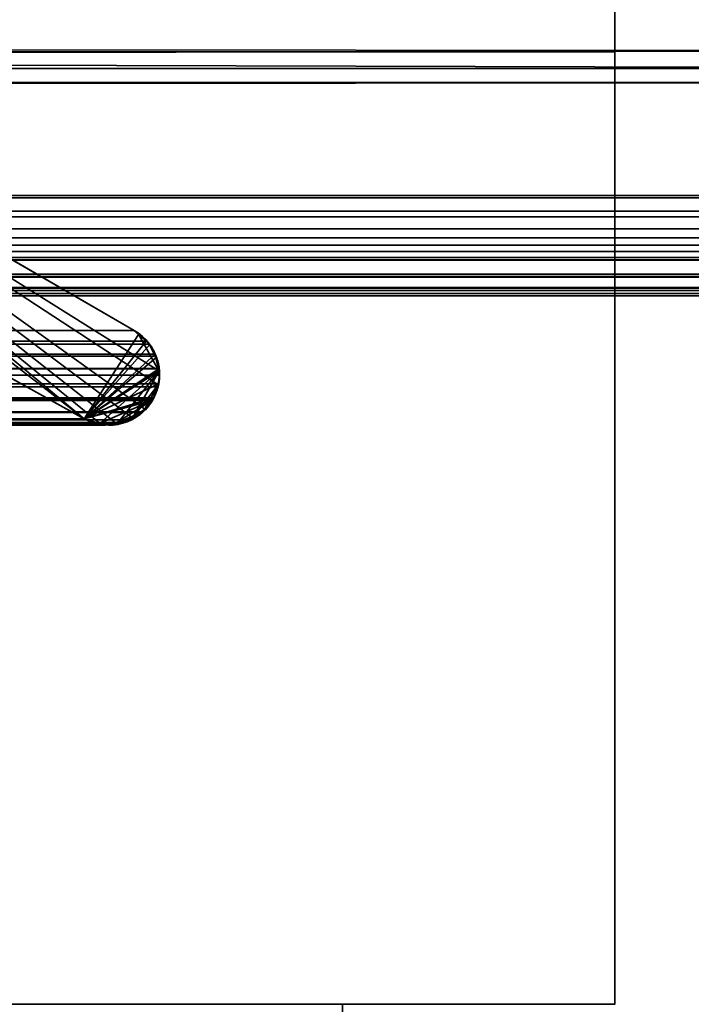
# Model space of a CAD drawing. Header units: millimetres. Extents: x -503 to 6703, y -110 to 193.
# Tile 832 of 1056: x 3404.63 to 3409.56, y -9 to -1.76. Entities that reach past the tile are written whole.
import ezdxf

# ---------------------------------------------------------------- set-up
doc = ezdxf.new("R2010")
doc.units = ezdxf.units.MM
doc.layers.add('151', color=7, linetype='Continuous', true_color=0xffffff)

# ---------------------------------------------------------------- blocks, each defined once
blk = doc.blocks.new('UG_SURFACE_003')
at = {"layer": '151', "color": 252, "linetype": 'Continuous', "lineweight": 35}
for points in [[(3602.5, -14, 2212.25), (3602.5, 174.4, 2212.25), (2397.5, 174.4, 2212.25), (2397.5, -14, 2212.25)], [(2547.4999, -14, 2062.2499), (2547.4999, 174.4, 2062.2499), (3452.5001, 174.4, 2062.2499), (3452.5001, -14, 2062.2499)]]:
    blk.add_3dface(points, dxfattribs=at)
blk = doc.blocks.new('UG_SURFACE_241')
at = {"layer": '151', "color": 35, "linetype": 'Continuous', "lineweight": 35}
for points in [[(2591.0001, 0, 2), (3408.9999, 0, 2), (3408.9999, -2), (2591.0001, -2)], [(3408.9999, -2), (3408.9999, 0, 2), (3408.9999, 0, 2017), (3408.9999, -9, 2017)], [(3408.9999, -9, 2017), (3408.9999, 0, 2017), (2591.0001, 0, 2017), (2591.0001, -9, 2017)], [(3408.9999, -2), (3408.9999, -9), (2591.0001, -9), (2591.0001, -2)], [(3408.9999, -9, 2017), (3408.9999, -9), (3408.9999, -2)], [(2591.0001, -9), (3408.9999, -9), (3407.0001, -9, 30.5), (2592.9999, -9, 30.5)], [(3408.9999, -9, 2017), (2591.0001, -9, 2017), (2592.9999, -9, 2015.0001), (3407.0001, -9, 2015.0001)], [(2592.9999, -19.41, 30.5), (2592.9999, -9, 30.5), (3407.0001, -9, 30.5), (3407.0001, -19.41, 30.5)], [(2592.9999, -19.41, 2015.0001), (3407.0001, -19.41, 2015.0001), (3407.0001, -9, 2015.0001), (2592.9999, -9, 2015.0001)], [(3407.0001, -9, 30.5), (3407.0001, -9, 2015.0001), (3407.0001, -19.41, 2015.0001), (3407.0001, -19.41, 30.5)], [(3408.9999, -9), (3408.9999, -9, 2017), (3407.0001, -9, 2015.0001), (3407.0001, -9, 30.5)]]:
    blk.add_3dface(points, dxfattribs=at)
blk = doc.blocks.new('UG_SURFACE_268')
at = {"layer": '151', "color": 252, "linetype": 'Continuous', "lineweight": 35}
for points in [[(2585.5, -25.92, 2021.75), (3414.5, -25.92, 2021.75), (3414.5, 14.42, 2021.75), (2585.5, 14.42, 2021.75)], [(2586.9999, -25.92, 2020.2501), (2586.9999, 14.42, 2020.2501), (3413.0001, 14.42, 2020.2501), (3413.0001, -25.92, 2020.2501)]]:
    blk.add_3dface(points, dxfattribs=at)
blk = doc.blocks.new('UG_SURFACE_297')
at = {"layer": '151', "color": 7, "linetype": 'Continuous', "lineweight": 35}
for points in [[(3412.3573, -2.122, 2019.6073), (2587.739, 0.3115, 2019.511), (2587.6505, -2.0899, 2019.5997)], [(3412.3573, -2.122, 2019.6073), (3412.2143, 0.3103, 2019.4643), (2587.739, 0.3115, 2019.511)], [(3398.5944, -0.0688, 2005.8444), (3400.7099, -1.2961, 2007.9598), (3405.1006, -4.6975, 2012.3506), (3397.7237, -0.597, 2004.9736)], [(3397.7237, -0.597, 2004.9736), (3405.1006, -4.6975, 2012.3506), (2594.8994, -4.6975, 2012.3506), (2602.2763, -0.597, 2004.9736)], [(3411.413, -1.9929, 2018.6632), (2588.1755, -3.4654, 2019.0744), (2588.6948, -1.1989, 2018.5552)], [(2588.6948, -1.1989, 2018.5552), (3411.2997, -1.2067, 2018.5497), (3411.413, -1.9929, 2018.6632)], [(3405.1006, -4.6975, 2012.3506), (3400.7099, -1.2961, 2007.9598), (3401.6826, -1.8586, 2008.9326)], [(3405.4682, -4.0486, 2012.7182), (3401.6826, -1.8586, 2008.9326), (2598.3174, -1.8586, 2008.9326), (2594.5318, -4.0486, 2012.7182)], [(3401.6826, -1.8586, 2008.9326), (3405.4682, -4.0486, 2012.7182), (3405.5569, -4.1273, 2012.8069), (3405.1006, -4.6975, 2012.3506)], [(3411.413, -1.9929, 2018.6632), (3411.8216, -3.4665, 2019.0716), (2588.1755, -3.4654, 2019.0744)], [(2587.6505, -2.0899, 2019.5997), (2587.5998, -2.2225, 2019.6502), (3412.3971, -2.2251, 2019.6471)], [(2587.6505, -2.0899, 2019.5997), (3412.3971, -2.2251, 2019.6471), (3412.3573, -2.122, 2019.6073)], [(3412.3971, -2.2251, 2019.6471), (2587.5998, -2.2225, 2019.6502), (2587.2817, -3.0566, 2019.9683)], [(2587.2817, -3.0566, 2019.9683), (3412.7183, -3.0566, 2019.9683), (3412.3971, -2.2251, 2019.6471)], [(3412.7634, -3.1716, 2020.0133), (3412.7252, -3.0741, 2019.9752), (2587.2748, -3.0741, 2019.9752), (2587.2366, -3.1716, 2020.0133)], [(2587.2748, -3.0741, 2019.9752), (3412.7252, -3.0741, 2019.9752), (3412.7183, -3.0566, 2019.9683), (2587.2817, -3.0566, 2019.9683)], [(2587.2366, -3.1716, 2020.0133), (2587.2319, -3.2123, 2020.0181), (3412.7681, -3.2123, 2020.0181)], [(2587.2366, -3.1716, 2020.0133), (3412.7681, -3.2123, 2020.0181), (3412.7634, -3.1716, 2020.0133)], [(3412.7786, -3.3021, 2020.0286), (2587.2319, -3.2123, 2020.0181), (2587.2214, -3.3021, 2020.0286)], [(3412.7786, -3.3021, 2020.0286), (3412.7681, -3.2123, 2020.0181), (2587.2319, -3.2123, 2020.0181)], [(2587.2214, -3.3021, 2020.0286), (2587.2302, -3.3666, 2020.0198), (3412.7698, -3.3666, 2020.0198), (3412.7786, -3.3021, 2020.0286)], [(3412.7622, -3.4209, 2020.0121), (2587.2302, -3.3666, 2020.0198), (2587.2378, -3.4209, 2020.0121)], [(3412.7622, -3.4209, 2020.0121), (3412.7698, -3.3666, 2020.0198), (2587.2302, -3.3666, 2020.0198)], [(2587.2378, -3.4209, 2020.0121), (2587.2736, -3.5129, 2019.9764), (3412.7264, -3.5129, 2019.9764), (3412.7622, -3.4209, 2020.0121)], [(2588.1603, -3.5319, 2019.0897), (2588.1755, -3.4654, 2019.0744), (3411.8216, -3.4665, 2019.0716)], [(3411.8216, -3.4665, 2019.0716), (3411.8397, -3.5319, 2019.0897), (2588.1603, -3.5319, 2019.0897)], [(3412.7204, -3.5281, 2019.9704), (2587.2736, -3.5129, 2019.9764), (2587.2796, -3.5281, 2019.9704)], [(3412.7204, -3.5281, 2019.9704), (3412.7264, -3.5129, 2019.9764), (2587.2736, -3.5129, 2019.9764)], [(2587.2796, -3.5281, 2019.9704), (2587.359, -3.6339, 2019.891), (3412.641, -3.6339, 2019.891), (3412.7204, -3.5281, 2019.9704)], [(2588.0706, -3.6511, 2019.1796), (3411.8397, -3.5319, 2019.0897), (3411.9294, -3.6511, 2019.1796)], [(2588.0706, -3.6511, 2019.1796), (2588.1603, -3.5319, 2019.0897), (3411.8397, -3.5319, 2019.0897)], [(3412.641, -3.6339, 2019.891), (2587.359, -3.6339, 2019.891), (2587.3728, -3.6524, 2019.8772)], [(3412.6272, -3.6524, 2019.8772), (3412.641, -3.6339, 2019.891), (2587.3728, -3.6524, 2019.8772)], [(2587.3728, -3.6524, 2019.8772), (2587.4832, -3.7332, 2019.7668), (3412.5168, -3.7332, 2019.7668), (3412.6272, -3.6524, 2019.8772)], [(2588.0632, -3.6559, 2019.1867), (3411.9368, -3.6559, 2019.1867), (3412.06, -3.7381, 2019.31), (2587.94, -3.7381, 2019.31)], [(3411.9294, -3.6511, 2019.1796), (2588.0632, -3.6559, 2019.1867), (2588.0706, -3.6511, 2019.1796)], [(3411.9294, -3.6511, 2019.1796), (3411.9368, -3.6559, 2019.1867), (2588.0632, -3.6559, 2019.1867)], [(2587.4994, -3.7378, 2019.7506), (3412.5006, -3.7378, 2019.7506), (3412.5168, -3.7332, 2019.7668), (2587.4832, -3.7332, 2019.7668)], [(2587.6393, -3.7769, 2019.6106), (3412.3607, -3.7769, 2019.6106), (3412.5006, -3.7378, 2019.7506), (2587.4994, -3.7378, 2019.7506)], [(3412.0836, -3.7538, 2019.3336), (2587.7938, -3.7758, 2019.4561), (2587.9164, -3.7538, 2019.3336)], [(3412.0836, -3.7538, 2019.3336), (3412.2062, -3.7758, 2019.4561), (2587.7938, -3.7758, 2019.4561)], [(2587.9164, -3.7538, 2019.3336), (3412.06, -3.7381, 2019.31), (3412.0836, -3.7538, 2019.3336)], [(2587.9164, -3.7538, 2019.3336), (2587.94, -3.7381, 2019.31), (3412.06, -3.7381, 2019.31)], [(3412.3027, -3.7931, 2019.5527), (2587.6393, -3.7769, 2019.6106), (2587.6973, -3.7931, 2019.5527)], [(3412.3027, -3.7931, 2019.5527), (3412.3607, -3.7769, 2019.6106), (2587.6393, -3.7769, 2019.6106)], [(2587.6973, -3.7931, 2019.5527), (3412.2062, -3.7758, 2019.4561), (3412.3027, -3.7931, 2019.5527)], [(2587.6973, -3.7931, 2019.5527), (2587.7938, -3.7758, 2019.4561), (3412.2062, -3.7758, 2019.4561)], [(2594.4431, -4.1273, 2012.8069), (3405.5569, -4.1273, 2012.8069), (3405.4682, -4.0486, 2012.7182), (2594.5318, -4.0486, 2012.7182)], [(2594.3789, -4.2217, 2012.871), (3405.6211, -4.2217, 2012.871), (3405.5805, -4.1484, 2012.8305)], [(2594.4195, -4.1484, 2012.8305), (2594.3789, -4.2217, 2012.871), (3405.5805, -4.1484, 2012.8305)], [(3405.5805, -4.1484, 2012.8305), (3405.5569, -4.1273, 2012.8069), (2594.4431, -4.1273, 2012.8069), (2594.4195, -4.1484, 2012.8305)], [(3405.1006, -4.6975, 2012.3506), (3405.5569, -4.1273, 2012.8069), (3405.5805, -4.1484, 2012.8305), (3405.6211, -4.2217, 2012.871)], [(3405.652, -4.3284, 2012.902), (2594.3704, -4.2376, 2012.8798), (2594.348, -4.3284, 2012.902)], [(3405.6296, -4.2376, 2012.8798), (3405.6211, -4.2217, 2012.871), (2594.3789, -4.2217, 2012.871), (2594.3704, -4.2376, 2012.8798)], [(2594.3704, -4.2376, 2012.8798), (3405.652, -4.3284, 2012.902), (3405.6296, -4.2376, 2012.8798)], [(3405.1006, -4.6975, 2012.3506), (3405.6211, -4.2217, 2012.871), (3405.6296, -4.2376, 2012.8798), (3405.652, -4.3284, 2012.902)], [(2594.348, -4.3304, 2012.902), (3405.6523, -4.3304, 2012.9023), (3405.652, -4.3284, 2012.902)], [(2594.348, -4.3284, 2012.902), (2594.348, -4.3304, 2012.902), (3405.652, -4.3284, 2012.902)], [(3405.6547, -4.3759, 2012.9046), (2594.348, -4.3304, 2012.902), (2594.3491, -4.4248, 2012.9008)], [(3405.6547, -4.3759, 2012.9046), (3405.6523, -4.3304, 2012.9023), (2594.348, -4.3304, 2012.902)], [(3405.652, -4.3284, 2012.902), (3405.6523, -4.3304, 2012.9023), (3405.1006, -4.6975, 2012.3506)], [(3405.1006, -4.6975, 2012.3506), (3405.6523, -4.3304, 2012.9023), (3405.6547, -4.3759, 2012.9046), (3405.6461, -4.441, 2012.8961)], [(3405.6547, -4.3759, 2012.9046), (2594.3491, -4.4248, 2012.9008), (2594.3534, -4.4407, 2012.8968)], [(2594.3534, -4.4407, 2012.8968), (3405.6461, -4.441, 2012.8961), (3405.6547, -4.3759, 2012.9046)], [(2594.3534, -4.4407, 2012.8968), (3405.6129, -4.5429, 2012.8629), (3405.6432, -4.4634, 2012.8932)], [(3405.6129, -4.5429, 2012.8629), (2594.3534, -4.4407, 2012.8968), (2594.3713, -4.5081, 2012.8787)], [(3405.6432, -4.4634, 2012.8932), (3405.6461, -4.441, 2012.8961), (2594.3534, -4.4407, 2012.8968)], [(3405.1006, -4.6975, 2012.3506), (3405.6461, -4.441, 2012.8961), (3405.6432, -4.4634, 2012.8932), (3405.6129, -4.5429, 2012.8629)], [(2594.3713, -4.5081, 2012.8787), (2594.3923, -4.5523, 2012.8577), (3405.6077, -4.5523, 2012.8577)], [(3405.6077, -4.5523, 2012.8577), (3405.6129, -4.5429, 2012.8629), (2594.3713, -4.5081, 2012.8787)], [(2594.3997, -4.5616, 2012.8503), (3405.6003, -4.5616, 2012.8503), (3405.6077, -4.5523, 2012.8577), (2594.3923, -4.5523, 2012.8577)], [(3405.6129, -4.5429, 2012.8629), (3405.6077, -4.5523, 2012.8577), (3405.6003, -4.5616, 2012.8503), (3405.1006, -4.6975, 2012.3506)], [(2594.4684, -4.6469, 2012.7816), (3405.5316, -4.6469, 2012.7816), (3405.6003, -4.5616, 2012.8503), (2594.3997, -4.5616, 2012.8503)], [(3405.2129, -4.7307, 2012.4629), (3405.1006, -4.6975, 2012.3506), (3405.6003, -4.5616, 2012.8503)], [(3405.3233, -4.735, 2012.5735), (3405.256, -4.7435, 2012.5062), (3405.2129, -4.7307, 2012.4629), (3405.6003, -4.5616, 2012.8503)], [(3405.3233, -4.735, 2012.5735), (3405.6003, -4.5616, 2012.8503), (3405.5316, -4.6469, 2012.7816)], [(3405.5276, -4.6518, 2012.7778), (2594.4684, -4.6469, 2012.7816), (2594.4724, -4.6518, 2012.7778)], [(3405.5276, -4.6518, 2012.7778), (3405.5316, -4.6469, 2012.7816), (2594.4684, -4.6469, 2012.7816)], [(2594.4724, -4.6518, 2012.7778), (2594.5671, -4.7059, 2012.6829), (3405.4329, -4.7059, 2012.6829), (3405.5276, -4.6518, 2012.7778)], [(2594.8994, -4.6975, 2012.3506), (3405.1006, -4.6975, 2012.3506), (3405.2129, -4.7307, 2012.4629), (2594.7871, -4.7307, 2012.4629)], [(3405.5316, -4.6469, 2012.7816), (3405.5276, -4.6518, 2012.7778), (3405.4329, -4.7059, 2012.6829), (3405.3233, -4.735, 2012.5735)], [(3405.3986, -4.7255, 2012.6486), (2594.5671, -4.7059, 2012.6829), (2594.6014, -4.7255, 2012.6486)], [(3405.3986, -4.7255, 2012.6486), (3405.4329, -4.7059, 2012.6829), (2594.5671, -4.7059, 2012.6829)], [(2594.6014, -4.7255, 2012.6486), (2594.6767, -4.735, 2012.5735), (3405.3233, -4.735, 2012.5735), (3405.3986, -4.7255, 2012.6486)], [(3405.256, -4.7435, 2012.5062), (2594.6767, -4.735, 2012.5735), (2594.744, -4.7435, 2012.5062)], [(3405.256, -4.7435, 2012.5062), (3405.3233, -4.735, 2012.5735), (2594.6767, -4.735, 2012.5735)], [(2594.744, -4.7435, 2012.5062), (3405.2129, -4.7307, 2012.4629), (3405.256, -4.7435, 2012.5062)], [(2594.744, -4.7435, 2012.5062), (2594.7871, -4.7307, 2012.4629), (3405.2129, -4.7307, 2012.4629)], [(3405.4329, -4.7059, 2012.6829), (3405.3986, -4.7255, 2012.6486), (3405.3233, -4.735, 2012.5735)]]:
    blk.add_3dface(points, dxfattribs=at)
blk = doc.blocks.new('UG_SURFACE_298')
at = {"layer": '151', "color": 7, "linetype": 'Continuous', "lineweight": 35}
for points in [[(3398.5944, -0.0688, -7.75), (3400.7099, -1.2961, -7.75), (3405.1006, -4.6975, -7.75), (3397.7237, -0.597, -7.75)], [(3397.7237, -0.597, 2004.9736), (3405.1006, -4.6975, 2012.3506), (3400.7099, -1.2961, 2007.9598), (3398.5944, -0.0688, 2005.8444)], [(3397.7237, -0.597, -7.75), (3405.1006, -4.6975, -7.75), (3405.1006, -4.6975, 2012.3506), (3397.7237, -0.597, 2004.9736)], [(3405.221, -4.7345, -7.75), (3405.1006, -4.6975, -7.75), (3400.7099, -1.2961, -7.75), (3401.6826, -1.8586, -7.75)], [(3400.7099, -1.2961, 2007.9598), (3405.1006, -4.6975, 2012.3506), (3401.6819, -1.8582, 2008.9319)], [(3401.6826, -1.8586, 2008.9326), (3401.6819, -1.8582, 2008.9319), (3405.1006, -4.6975, 2012.3506)], [(3405.4682, -4.0486, -7.75), (3401.6826, -1.8586, -7.75), (3401.6826, -1.8586, 2008.9326), (3405.4682, -4.0486, 2012.7182)], [(3401.6826, -1.8586, -7.75), (3405.3407, -4.7341, -7.75), (3405.2482, -4.7429, -7.75), (3405.221, -4.7345, -7.75)], [(3405.6478, -4.3454, -7.75), (3401.6826, -1.8586, -7.75), (3405.4682, -4.0486, -7.75), (3405.4999, -4.0756, -7.75)], [(3401.6826, -1.8586, -7.75), (3405.4573, -4.6916, -7.75), (3405.3843, -4.7299, -7.75), (3405.3407, -4.7341, -7.75)], [(3401.6826, -1.8586, -7.75), (3405.5457, -4.6273, -7.75), (3405.5195, -4.6589, -7.75), (3405.4573, -4.6916, -7.75)], [(3405.6478, -4.3454, -7.75), (3405.6532, -4.4056, -7.75), (3405.6408, -4.4457, -7.75), (3401.6826, -1.8586, -7.75)], [(3405.6408, -4.4457, -7.75), (3405.6077, -4.5523, -7.75), (3405.5457, -4.6273, -7.75), (3401.6826, -1.8586, -7.75)], [(3405.1006, -4.6975, 2012.3506), (3405.5007, -4.0777, 2012.7506), (3405.4682, -4.0486, 2012.7182), (3401.6826, -1.8586, 2008.9326)], [(3405.4999, -4.0756, -7.75), (3405.4682, -4.0486, -7.75), (3405.4682, -4.0486, 2012.7182)], [(3405.4682, -4.0486, 2012.7182), (3405.5007, -4.0777, 2012.7506), (3405.4999, -4.0756, -7.75)], [(3405.582, -4.1509, 2012.8319), (3405.5007, -4.0777, 2012.7506), (3405.1006, -4.6975, 2012.3506)], [(3405.5712, -4.1364, -7.75), (3405.4999, -4.0756, -7.75), (3405.5007, -4.0777, 2012.7506)], [(3405.6478, -4.3454, -7.75), (3405.4999, -4.0756, -7.75), (3405.5793, -4.152, -7.75), (3405.6275, -4.2458, -7.75)], [(3405.4999, -4.0756, -7.75), (3405.5712, -4.1364, -7.75), (3405.5793, -4.152, -7.75)], [(3405.5007, -4.0777, 2012.7506), (3405.582, -4.1509, 2012.8319), (3405.5712, -4.1364, -7.75)], [(3405.1006, -4.6975, 2012.3506), (3405.6289, -4.2465, 2012.8789), (3405.5834, -4.1522, 2012.8334), (3405.582, -4.1509, 2012.8319)], [(3405.582, -4.1509, 2012.8319), (3405.5793, -4.152, -7.75), (3405.5712, -4.1364, -7.75)], [(3405.6275, -4.2458, -7.75), (3405.5793, -4.152, -7.75), (3405.582, -4.1509, 2012.8319)], [(3405.582, -4.1509, 2012.8319), (3405.5834, -4.1522, 2012.8334), (3405.6275, -4.2458, -7.75)], [(3405.5834, -4.1522, 2012.8334), (3405.6289, -4.2465, 2012.8789), (3405.6275, -4.2458, -7.75)], [(3405.1006, -4.6975, 2012.3506), (3405.6506, -4.3457, 2012.9006), (3405.6411, -4.2719, 2012.8911), (3405.6289, -4.2465, 2012.8789)], [(3405.6411, -4.2719, -7.75), (3405.6275, -4.2458, -7.75), (3405.6289, -4.2465, 2012.8789)], [(3405.6275, -4.2458, -7.75), (3405.6411, -4.2719, -7.75), (3405.6478, -4.3454, -7.75)], [(3405.6289, -4.2465, 2012.8789), (3405.6411, -4.2719, 2012.8911), (3405.6411, -4.2719, -7.75)], [(3405.6478, -4.3454, -7.75), (3405.6411, -4.2719, -7.75), (3405.6411, -4.2719, 2012.8911)], [(3405.6411, -4.2719, 2012.8911), (3405.6506, -4.3457, 2012.9006), (3405.6478, -4.3454, -7.75)], [(3405.6506, -4.3457, 2012.9006), (3405.1006, -4.6975, 2012.3506), (3405.1595, -4.7238, 2012.4094), (3405.2198, -4.728, 2012.4698)], [(3405.6506, -4.3457, 2012.9006), (3405.2198, -4.728, 2012.4698), (3405.3411, -4.7364, 2012.5914)], [(3405.6506, -4.3457, 2012.9006), (3405.3411, -4.7364, 2012.5914), (3405.3538, -4.7372, 2012.604), (3405.4582, -4.6873, 2012.7082)], [(3405.6435, -4.4464, 2012.8934), (3405.6547, -4.3771, 2012.9046), (3405.6506, -4.3457, 2012.9006), (3405.4582, -4.6873, 2012.7082)], [(3405.6435, -4.4464, 2012.8934), (3405.6408, -4.4457, -7.75), (3405.6532, -4.4056, -7.75)], [(3405.6532, -4.4056, -7.75), (3405.6547, -4.3771, 2012.9046), (3405.6435, -4.4464, 2012.8934)], [(3405.6532, -4.4056, -7.75), (3405.6478, -4.3454, -7.75), (3405.6506, -4.3457, 2012.9006)], [(3405.6506, -4.3457, 2012.9006), (3405.6547, -4.3771, 2012.9046), (3405.6532, -4.4056, -7.75)], [(3405.6435, -4.4464, 2012.8934), (3405.4582, -4.6873, 2012.7082), (3405.5471, -4.6262, 2012.7971)], [(3405.5471, -4.6262, 2012.7971), (3405.6077, -4.5523, 2012.8577), (3405.6373, -4.4839, 2012.8872), (3405.6435, -4.4464, 2012.8934)], [(3405.6408, -4.4457, -7.75), (3405.6373, -4.4839, 2012.8872), (3405.6077, -4.5523, 2012.8577)], [(3405.6077, -4.5523, 2012.8577), (3405.6077, -4.5523, -7.75), (3405.6408, -4.4457, -7.75)], [(3405.6408, -4.4457, -7.75), (3405.6435, -4.4464, 2012.8934), (3405.6373, -4.4839, 2012.8872)], [(3405.5471, -4.6262, 2012.7971), (3405.5457, -4.6273, -7.75), (3405.6077, -4.5523, -7.75)], [(3405.6077, -4.5523, -7.75), (3405.6077, -4.5523, 2012.8577), (3405.5471, -4.6262, 2012.7971)], [(3405.4582, -4.6873, 2012.7082), (3405.5221, -4.6566, 2012.7721), (3405.5471, -4.6262, 2012.7971)], [(3405.5221, -4.6566, 2012.7721), (3405.5195, -4.6589, -7.75), (3405.5457, -4.6273, -7.75)], [(3405.5457, -4.6273, -7.75), (3405.5471, -4.6262, 2012.7971), (3405.5221, -4.6566, 2012.7721)], [(3405.1595, -4.7238, 2012.4094), (3405.1006, -4.6975, -7.75), (3405.221, -4.7345, -7.75)], [(3405.1595, -4.7238, 2012.4094), (3405.1006, -4.6975, 2012.3506), (3405.1006, -4.6975, -7.75)], [(3405.4573, -4.6916, -7.75), (3405.4582, -4.6873, 2012.7082), (3405.3538, -4.7372, 2012.604)], [(3405.3538, -4.7372, 2012.604), (3405.3843, -4.7299, -7.75), (3405.4573, -4.6916, -7.75)], [(3405.4582, -4.6873, 2012.7082), (3405.4573, -4.6916, -7.75), (3405.5195, -4.6589, -7.75)], [(3405.5195, -4.6589, -7.75), (3405.5221, -4.6566, 2012.7721), (3405.4582, -4.6873, 2012.7082)], [(3405.221, -4.7345, -7.75), (3405.2198, -4.728, 2012.4698), (3405.1595, -4.7238, 2012.4094)], [(3405.3407, -4.7341, -7.75), (3405.3411, -4.7364, 2012.5914), (3405.2198, -4.728, 2012.4698)], [(3405.2198, -4.728, 2012.4698), (3405.221, -4.7345, -7.75), (3405.2482, -4.7429, -7.75)], [(3405.2198, -4.728, 2012.4698), (3405.2482, -4.7429, -7.75), (3405.3407, -4.7341, -7.75)], [(3405.3411, -4.7364, 2012.5914), (3405.3407, -4.7341, -7.75), (3405.3843, -4.7299, -7.75)], [(3405.3843, -4.7299, -7.75), (3405.3538, -4.7372, 2012.604), (3405.3411, -4.7364, 2012.5914)]]:
    blk.add_3dface(points, dxfattribs=at)

msp = doc.modelspace()

# ---------------------------------------------------------------- linework, layer by layer
at = {"layer": '151', "color": 252, "linetype": 'Continuous', "lineweight": -3, "true_color": 0x939598}
for p, q in [((3409, 0, 2), (3409, -2)), ((3409, 0, 2017), (3409, -9, 2017)), ((3397.7236, -0.597, -7.75), (3405.1005, -4.6975, -7.75)), ((3397.7236, -0.597, 2004.9736), (3405.1005, -4.6975, 2012.3505)), ((3405.1005, -4.6975, 2012.3505), (3397.7236, -0.597, 2004.9736)), ((3405.4683, -4.0486, 2012.7183), (3401.6825, -1.8586, 2008.9325)), ((3405.4683, -4.0486, -7.75), (3401.6825, -1.8586, -7.75)), ((3405.4683, -4.0486, 2012.7183), (3401.6825, -1.8586, 2008.9325)), ((2591, -2), (3409, -2)), ((3409, -2), (3409, -9)), ((3412.7183, -3.0566, 2019.9683), (2587.2817, -3.0566, 2019.9683)), ((3411.8398, -3.5319, 2019.0898), (2588.1602, -3.5319, 2019.0898)), ((3412.5169, -3.7332, 2019.7669), (2587.4831, -3.7332, 2019.7669)), ((3405.4683, -4.0486, 2012.7183), (2594.5317, -4.0486, 2012.7183)), ((3405.4683, -4.0486, -7.75), (3405.4683, -4.0486, 2012.7183)), ((3405.6078, -4.5523, 2012.8578), (2594.3922, -4.5523, 2012.8578)), ((3405.6078, -4.5523, -7.75), (3405.6078, -4.5523, 2012.8578)), ((3405.1005, -4.6975, 2012.3505), (2594.8995, -4.6975, 2012.3505)), ((3405.1005, -4.6975, -7.75), (3405.1005, -4.6975, 2012.3505)), ((3409, -9), (2591, -9)), ((3409, -9, 2017), (2591, -9, 2017)), ((2593, -9, 30.5), (3407, -9, 30.5)), ((3407, -19.41, 30.5), (3407, -9, 30.5)), ((3407, -9, 2015), (3407, -9, 30.5)), ((3409, -9, 2017), (3409, -9))]:
    msp.add_line(p, q, dxfattribs=at)
for points in [[(3401.7144, -1.4582, -7.75), (3404.2053, -1.9092, -7.75), (3406.7426, -0.9513, -7.75), (3408.3143, 1.0331, -7.75)], [(3408.3143, 1.0331, 2015.5643), (3406.7426, -0.9513, 2013.9926), (3404.2053, -1.9092, 2011.4553), (3401.7144, -1.4582, 2008.9644)], [(3405.6078, -4.5523, -7.75), (3405.7065, -4.3746, -7.75), (3405.6442, -4.1502, -7.75), (3405.4683, -4.0486, -7.75)], [(3405.4683, -4.0486, 2012.7183), (3405.6442, -4.1502, 2012.8942), (3405.7065, -4.3746, 2012.9565), (3405.6078, -4.5523, 2012.8578)], [(3405.6078, -4.5523, 2012.8578), (3405.508, -4.7325, 2012.758), (3405.2807, -4.7973, 2012.5307), (3405.1005, -4.6975, 2012.3505)], [(3405.1005, -4.6975, -7.75), (3405.2807, -4.7973, -7.75), (3405.508, -4.7325, -7.75), (3405.6078, -4.5523, -7.75)]]:
    msp.add_open_spline(points, degree=3, dxfattribs=at)
for points, knots in [([(3405.4683, -4.0486, 2012.7183), (3405.5092, -4.0723, 2012.7592), (3405.5485, -4.1054, 2012.7985), (3405.5999, -4.1743, 2012.8499), (3405.617, -4.2045, 2012.867), (3405.6406, -4.2658, 2012.8906), (3405.6484, -4.2968, 2012.8984), (3405.654, -4.3441, 2012.904), (3405.6548, -4.36, 2012.9048), (3405.6543, -4.4055, 2012.9043), (3405.6503, -4.4355, 2012.9003), (3405.636, -4.4917, 2012.886), (3405.6255, -4.5186, 2012.8755), (3405.6112, -4.5461, 2012.8612), (3405.6095, -4.5492, 2012.8595), (3405.6078, -4.5523, 2012.8578)], [0, 0, 0, 0, 0.297332, 0.297332, 0.475176, 0.475176, 0.626222, 0.626222, 0.700259, 0.700259, 0.839966, 0.839966, 0.981612, 0.981612, 1, 1, 1, 1]), ([(3405.6078, -4.5523, 2012.8578), (3405.5859, -4.5919, 2012.8359), (3405.5579, -4.6254, 2012.8079), (3405.4883, -4.6864, 2012.7383), (3405.4438, -4.7106, 2012.6938), (3405.3522, -4.7408, 2012.6022), (3405.3038, -4.7467, 2012.5538), (3405.2032, -4.7399, 2012.4532), (3405.1499, -4.7248, 2012.3999), (3405.1005, -4.6975, 2012.3505)], [0, 0, 0, 0, 0.194489, 0.194489, 0.448598, 0.448598, 0.709351, 0.709351, 1, 1, 1, 1])]:
    msp.add_open_spline(points, degree=3, knots=knots, dxfattribs=at)

# ---------------------------------------------------------------- block references
for name in ['UG_SURFACE_003', 'UG_SURFACE_268', 'UG_SURFACE_297', 'UG_SURFACE_298', 'UG_SURFACE_241']:
    msp.add_blockref(name, (0, 0), dxfattribs=at)

doc.saveas('drawing.dxf')
